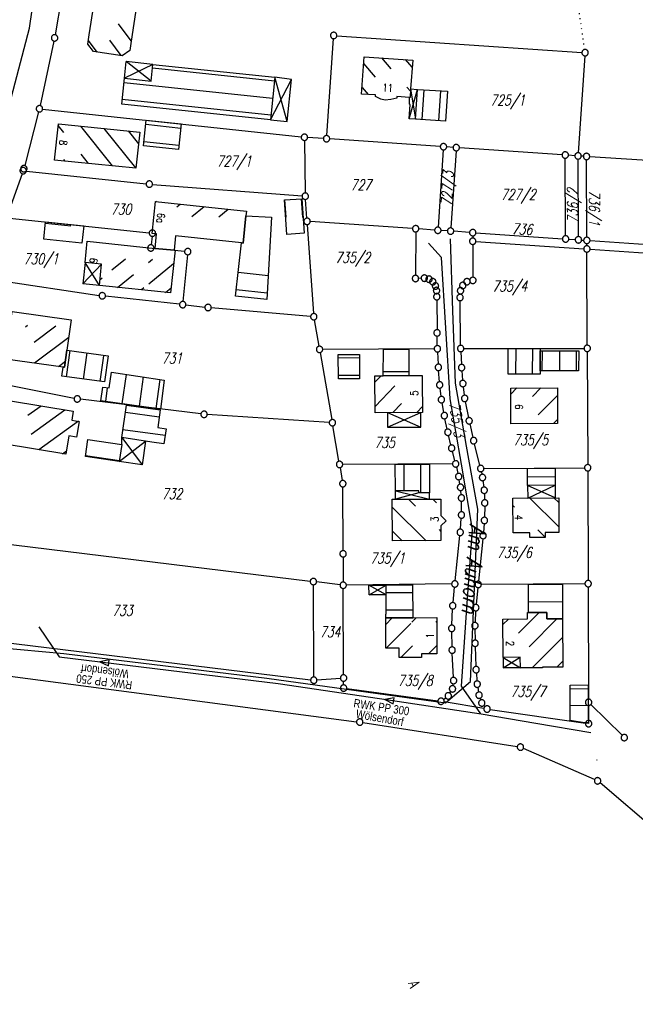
# Model space of a CAD drawing. Extents: x 510526 to 513920, y 467229 to 478797.
# Tile 272 of 467: x 512072 to 512216, y 474108 to 474339. Entities that reach past the tile are written whole.
import ezdxf
from ezdxf.enums import TextEntityAlignment as Align

# ---------------------------------------------------------------- set-up
doc = ezdxf.new("R2010")
doc.units = 0
doc.header["$LTSCALE"] = 10
doc.header["$MEASUREMENT"] = 0
doc.linetypes.add('LT00', pattern=[0])
doc.linetypes.add('PUNKTX2_STR', pattern=[0.6, 0.1, -0.5])
doc.layers.get('0').update_dxf_attribs({"linetype": 'LT00'})
for name, color, linetype in [('ABWASSERLTG', 24, 'LT00'), ('ABWASSERLTG_FLIEßPF', 26, 'Continuous'), ('ABWASSERLTG_TEXT', 26, 'Continuous'), ('DFK_BEB_SCHR', 254, 'LT00'), ('DFK_BEBAUUNG', 250, 'LT00'), ('DFK_BES-NAME', 255, 'LT00'), ('DFK_FLUR_NR', 250, 'LT00'), ('DFK_GZPKT', 250, 'LT00'), ('DFK_KATASTER', 250, 'LT00'), ('DFK_NUTZUNGSGRENZE', 70, 'PUNKTX2_STR'), ('DFK_TOPO-SYM', 252, 'LT00')]:
    doc.layers.add(name, color=color, linetype=linetype)
doc.styles.get("Standard").update_dxf_attribs({"font": 'romans.shx'})
doc.styles.add('Versorgungsltg', font='ARIAL.TTF', dxfattribs={"width": 0.8, "height": 2})

# ---------------------------------------------------------------- blocks, each defined once
blk = doc.blocks.new('SYMB7301')
at = {"color": 0, "linetype": 'ByBlock'}
for p, q in [((-0.128693, 0), (0, 0.128693)), ((0, -0.128693), (-0.128693, 0)), ((0, 0.128693), (0.128693, 0)), ((0.128693, 0), (0, -0.128693)), ((0.000059, -0.009738), (0.000059, 0.009897)), ((-0.00901, -0.004339), (-0.002225, -0.009749))]:
    blk.add_line(p, q, dxfattribs=at)
for points in [[(-0.002225, 0.009749), (-0.00901, 0.004339), (-0.00901, -0.004339)], [(0.01, 0), (0.006235, 0.007818), (-0.002225, 0.009749)], [(-0.002225, -0.009749), (0.006235, -0.007818), (0.01, 0)]]:
    blk.add_lwpolyline(points, dxfattribs=at)
blk = doc.blocks.new('SYMB7010')
at = {"color": 0, "linetype": 'ByBlock'}
for points in [[(-0.031408, 0.499213), (-0.093728, 0.49134), (-0.15457, 0.475719), (-0.212975, 0.452595), (-0.268021, 0.422333), (-0.31884, 0.385411), (-0.36463, 0.342411), (-0.40467, 0.29401), (-0.438329, 0.240973), (-0.465074, 0.184136), (-0.484486, 0.124395), (-0.496256, 0.062692), (-0.5002, 0)], [(-0.5002, 0), (-0.496256, -0.062692), (-0.484486, -0.124395), (-0.465075, -0.184136), (-0.438329, -0.240973), (-0.404671, -0.29401), (-0.36463, -0.342411), (-0.31884, -0.385411), (-0.268021, -0.422333), (-0.212975, -0.452595), (-0.154571, -0.475719), (-0.093728, -0.49134), (-0.031408, -0.499213), (0.031408, -0.499213)], [(0.5002, 0), (0.496256, 0.062692), (0.484485, 0.124395), (0.465074, 0.184136), (0.438329, 0.240973), (0.40467, 0.29401), (0.36463, 0.342411), (0.31884, 0.385411), (0.268021, 0.422333), (0.212975, 0.452595), (0.15457, 0.475719), (0.093728, 0.49134), (0.031408, 0.499213), (-0.031408, 0.499213)], [(0.031408, -0.499213), (0.093728, -0.491341), (0.15457, -0.475719), (0.212975, -0.452595), (0.268021, -0.422333), (0.31884, -0.385411), (0.36463, -0.342411), (0.404671, -0.294011), (0.438329, -0.240974), (0.465075, -0.184136), (0.484486, -0.124395), (0.496256, -0.062692), (0.500201, 0)]]:
    blk.add_lwpolyline(points, dxfattribs=at)
blk = doc.blocks.new('ABWASSER-FLIEßPF')
at = {"layer": 'ABWASSERLTG_FLIEßPF'}
for p, q in [((0, 0), (-0.211, 0.07)), ((-0.211, 0.07), (-0.211, -0.07)), ((-0.211, -0.07), (0, 0))]:
    blk.add_line(p, q, dxfattribs=at)

msp = doc.modelspace()

# ---------------------------------------------------------------- linework, layer by layer
at = {"layer": 'ABWASSERLTG', "flags": 128}
for points in [[(511788.77, 473850.36), (511795.12, 473848.8), (511800.7, 473847.72), (511812.89, 473880.16), (511825.09, 473912.59), (511832.7, 473933.76), (511840.31, 473954.94), (511842.36, 473957.03), (511892.71, 473942.27), (511910.86, 473941.16), (511937.09, 473995.8), (511960.28, 474051.48), (511984.84, 474104.38), (512027.21, 474194.74), (512045.26, 474244.7), (512065.26, 474304.34), (512073.85, 474336.54), (512080.16, 474380.11), (512081.47, 474397.61), (512086.74, 474427.19), (512088.43, 474436.61), (512095.91, 474473.89), (512111.42, 474514.33), (512126.02, 474552.38), (512126.05, 474554.94), (512125.33, 474565.62), (512116, 474568.59), (512100.93, 474571.65), (512065.78, 474578.83), (512044.83, 474582.4), (512033.95, 474584.24), (512026.53, 474577.22)], [(512027.21, 474194.74), (512039.24, 474193.77), (512051.26, 474192.8), (512066.57, 474191.37), (512081.88, 474189.95), (512105.7, 474187.03), (512129.53, 474184.11), (512150.45, 474181.23), (512171.38, 474178.35), (512177.27, 474183.35), (512178.12, 474203.55), (512178.98, 474223.74), (512176.38, 474238.54), (512173.78, 474253.33), (512173.17, 474270.27), (512172.56, 474287.2)], [(512179.73, 474175.81), (512175.14, 474182.28), (512176.45, 474200.64), (512177.75, 474218.99), (512175.14, 474234.31), (512172.52, 474249.62), (512171.51, 474266.22), (512170.49, 474282.81), (512167.41, 474286.18)], [(512076.04, 474196.15), (512080.74, 474189.18), (512106.45, 474186.03), (512132.15, 474182.88), (512155.94, 474179.35), (512179.77, 474175.8), (512192.64, 474173.6), (512205.54, 474171.38)]]:
    msp.add_lwpolyline(points, dxfattribs=at)
at = {"layer": 'DFK_BEB_SCHR'}
for p, q in [((512097.68, 474333.62), (512094.73, 474337.61)), ((512089.71, 474330.95), (512087.67, 474333.71)), ((512092.62, 474333.74), (512095.28, 474330.14)), ((512156.4, 474329.58), (512158.59, 474327.06)), ((512131.28, 474324.15), (512102.64, 474327.17)), ((512155, 474325.1), (512152.24, 474328.26)), ((512163.6, 474327.41), (512162.04, 474329.2)), ((512095.99, 474323.84), (512130.86, 474320.17)), ((512151.85, 474322.62), (512153.25, 474321.01)), ((512162.34, 474322.76), (512163.2, 474321.78)), ((512166.37, 474322.12), (512165.9, 474315.15)), ((512169.89, 474314.87), (512170.36, 474321.86)), ((512130.44, 474316.19), (512095.58, 474319.86)), ((512081.85, 474312.12), (512080.56, 474313.73)), ((512085.77, 474313.62), (512093.25, 474304.29)), ((512109.31, 474313.08), (512101.08, 474313.96)), ((512098.78, 474303.8), (512091.35, 474313.05)), ((512096.93, 474312.49), (512099.39, 474309.42)), ((512100.66, 474309.98), (512108.89, 474309.1)), ((512087.68, 474304.84), (512085.96, 474306.99)), ((512081.83, 474305.74), (512082.12, 474305.39)), ((512103.59, 474295.91), (512103.37, 474295.73)), ((512108.41, 474294.66), (512109.2, 474295.3)), ((512133.68, 474296.32), (512133.96, 474292.23)), ((512137.97, 474292.2), (512137.67, 474296.54)), ((512114.8, 474294.69), (512111.91, 474292.35)), ((512118.23, 474292.32), (512120.41, 474294.09)), ((512077.56, 474290.87), (512083.49, 474290.23)), ((512124.59, 474292.32), (512124.54, 474292.28)), ((512096.35, 474282.44), (512093.15, 474279.83)), ((512101.71, 474281.65), (512102.64, 474282.41)), ((512107.63, 474281.32), (512101.8, 474276.56)), ((512094.48, 474275.76), (512098.2, 474278.79)), ((512129.81, 474278.52), (512122.78, 474279.27)), ((512090.85, 474277.96), (512090.37, 474277.56)), ((512100.67, 474275.64), (512100.11, 474275.18)), ((512105.74, 474274.61), (512107.05, 474275.68)), ((512122.34, 474275.29), (512129.59, 474274.53)), ((512073.38, 474266.82), (512072.86, 474266.43)), ((512074.91, 474262.96), (512079.98, 474266.78)), ((512083.03, 474264.07), (512075, 474258.03)), ((512082.48, 474254.84), (512083.33, 474261)), ((512087.29, 474260.46), (512086.44, 474254.29)), ((512187.9, 474261.46), (512187.86, 474255.42)), ((512191.86, 474255.41), (512191.9, 474261.45)), ((512194.13, 474256.2), (512194.17, 474260.91)), ((512198.17, 474260.92), (512198.13, 474256.21)), ((512202.13, 474256.21), (512202.17, 474260.93)), ((512080.61, 474257.24), (512082.25, 474258.48)), ((512090.4, 474253.74), (512091.23, 474259.72)), ((512151.22, 474259.23), (512146.25, 474259.18)), ((512156.81, 474256.05), (512162.82, 474256.08)), ((512095.57, 474248.48), (512096.55, 474255.36)), ((512100.51, 474254.77), (512099.54, 474247.94)), ((512103.5, 474247.41), (512104.47, 474254.19)), ((512146.32, 474255.18), (512151.26, 474255.23)), ((512156.31, 474255.06), (512154.83, 474253.55)), ((512161.89, 474255.04), (512161.94, 474255.1)), ((512092.07, 474252.25), (512091.61, 474249.01)), ((512154.88, 474247.89), (512159.57, 474252.68)), ((512188.13, 474252.19), (512186.73, 474250.77)), ((512191.81, 474250.21), (512193.79, 474252.21)), ((512197.68, 474250.46), (512193.15, 474245.89)), ((512076.54, 474247.96), (512073.43, 474245.73)), ((512074.24, 474241.39), (512082.12, 474247.04)), ((512104.27, 474245.32), (512096.32, 474246.42)), ((512161.13, 474248.55), (512159.05, 474246.42)), ((512164.69, 474246.47), (512166.01, 474247.82)), ((512085.28, 474244.39), (512075.97, 474237.71)), ((512196.75, 474243.84), (512197.72, 474244.82)), ((512095.74, 474242.46), (512105.65, 474241.1)), ((512191.16, 474243.87), (512191.1, 474243.81)), ((512081.55, 474236.79), (512082.46, 474237.44)), ((512086.96, 474236.37), (512094.93, 474235.19)), ((512161.64, 474234.32), (512161.65, 474228.1)), ((512165.66, 474227.6), (512165.64, 474234.34)), ((512197.15, 474231.34), (512190.68, 474231.29)), ((512162.76, 474226.11), (512164.39, 474224.48)), ((512169.28, 474225.26), (512168.42, 474226.12)), ((512191.22, 474226.37), (512198.03, 474219.67)), ((512197.98, 474225.33), (512196.87, 474226.42)), ((512166.87, 474216.37), (512158.94, 474224.26)), ((512187.63, 474224.28), (512187.23, 474224.67)), ((512169.9, 474219), (512170.33, 474218.57)), ((512194.8, 474217.24), (512193.08, 474218.93)), ((512158.96, 474218.6), (512161.22, 474216.35)), ((512198.84, 474206.13), (512190.86, 474206.04)), ((512163.71, 474204.19), (512157.48, 474204.19)), ((512157.51, 474200.19), (512163.74, 474200.19)), ((512190.88, 474202.04), (512198.87, 474202.13)), ((512158.94, 474198.3), (512157.41, 474196.75)), ((512163.52, 474197.24), (512164.57, 474198.31)), ((512186.19, 474198), (512184.9, 474196.7)), ((512188.55, 474194.7), (512193.36, 474199.55)), ((512197.54, 474198.08), (512191.04, 474191.53)), ((512198.89, 474198.13), (512195.21, 474198.09)), ((512157.53, 474191.19), (512163.27, 474196.99)), ((512169.37, 474197.47), (512169.15, 474197.24)), ((512191.75, 474186.56), (512198.91, 474193.79)), ((512163.66, 474191.7), (512160.95, 474188.96)), ((512167.45, 474189.84), (512169.29, 474191.7)), ((512198.94, 474188.14), (512197.53, 474186.71)), ((512200.66, 474181.67), (512204.92, 474181.75)), ((512204.95, 474177.75), (512200.65, 474177.67)), ((512203.77, 474173.73), (512204.97, 474173.75))]:
    msp.add_line(p, q, dxfattribs=at)
at = {"layer": 'DFK_BEBAUUNG'}
for p, q in [((512096.09, 474324.83), (512096.5, 474328.75)), ((512102.74, 474328.09), (512096.09, 474324.83)), ((512102.33, 474324.16), (512096.5, 474328.75)), ((512102.74, 474328.09), (512096.5, 474328.75)), ((512134.26, 474314.7), (512131.37, 474325.05)), ((512135.3, 474324.55), (512131.37, 474325.05)), ((512130.33, 474315.11), (512135.3, 474324.55)), ((512134.26, 474314.7), (512135.3, 474324.55)), ((512162.9, 474315.34), (512164.86, 474322.22)), ((512162.99, 474318.74), (512162.98, 474320.34)), ((512163.24, 474322.35), (512164.4, 474315.25)), ((512163.24, 474322.35), (512164.86, 474322.22)), ((512162.9, 474315.34), (512163.13, 474318.71)), ((512163.13, 474318.71), (512162.99, 474318.74)), ((512130.33, 474315.11), (512134.26, 474314.7)), ((512164.4, 474315.25), (512162.9, 474315.34)), ((512086.86, 474281.59), (512086.37, 474276.58)), ((512090.73, 474281.21), (512086.37, 474276.58)), ((512090.23, 474276.19), (512086.86, 474281.59)), ((512090.23, 474276.19), (512086.37, 474276.58)), ((512157.78, 474242.99), (512165.65, 474246.48)), ((512157.84, 474246.41), (512157.78, 474242.99)), ((512157.84, 474246.41), (512165.61, 474243.04)), ((512165.61, 474243.04), (512165.65, 474246.48)), ((512157.78, 474242.99), (512165.61, 474243.04)), ((512094.89, 474234.95), (512101.07, 474239.75)), ((512095.48, 474238.94), (512095.46, 474240.56)), ((512095.46, 474240.56), (512100.28, 474234.16)), ((512101.07, 474239.75), (512100.28, 474234.16)), ((512100.28, 474234.16), (512094.89, 474234.95)), ((512159.67, 474226.1), (512159.7, 474228.1)), ((512159.7, 474228.1), (512167.66, 474226.1)), ((512197.18, 474226.43), (512190.69, 474229.36)), ((512190.69, 474229.36), (512190.71, 474226.36)), ((512190.71, 474226.36), (512197.16, 474229.41)), ((512197.16, 474229.41), (512197.18, 474226.43)), ((512165.18, 474227.6), (512159.67, 474226.1)), ((512167.66, 474226.1), (512167.65, 474227.62)), ((512153.44, 474205.93), (512157.46, 474205.97)), ((512157.48, 474203.71), (512153.44, 474205.93)), ((512153.49, 474203.67), (512153.44, 474205.93)), ((512153.49, 474203.67), (512157.46, 474205.97)), ((512157.48, 474203.71), (512153.49, 474203.67)), ((512184.96, 474189.02), (512188.98, 474186.55)), ((512184.96, 474189.02), (512184.98, 474186.53)), ((512184.98, 474186.53), (512188.95, 474189.05)), ((512188.98, 474186.55), (512184.98, 474186.53))]:
    msp.add_line(p, q, dxfattribs=at)
for points in [[(512087.85, 474335.01, 0), (512089.74, 474347.53, 0), (512099.54, 474346.06, 0), (512097.67, 474333.54, 0), (512097.32, 474331.35, 0), (512095.59, 474330.09, 0), (512088.81, 474331.08, 0), (512087.54, 474332.8, 0), (512087.85, 474335.01, 0)], [(512151.75, 474321.11, 0), (512152.35, 474329.86, 0), (512163.72, 474329.08, 0), (512163.24, 474322.35, 0), (512163.1, 474320.33, 0), (512162.98, 474320.34, 0), (512160.02, 474320.55, 0), (512159.97, 474320.18, 0), (512158.59, 474319.81, 0), (512157.3, 474319.72, 0), (512156.26, 474319.96, 0), (512154.97, 474320.55, 0), (512154.98, 474320.9, 0), (512151.75, 474321.11, 0)], [(512130.33, 474315.11, 0), (512095.47, 474318.78, 0), (512096.09, 474324.83, 0), (512102.33, 474324.16, 0), (512102.74, 474328.09, 0), (512131.37, 474325.05, 0), (512130.33, 474315.11, 0)], [(512171.85, 474321.76, 0), (512171.38, 474314.77, 0), (512164.4, 474315.25, 0), (512164.86, 474322.22, 0), (512171.85, 474321.76, 0)], [(512099.7, 474312.21, 0), (512098.77, 474303.75, 0), (512079.67, 474305.63, 0), (512080.6, 474314.14, 0), (512099.7, 474312.21, 0)], [(512101.19, 474314.98, 0), (512109.42, 474314.1, 0), (512108.78, 474308.1, 0), (512100.55, 474308.98, 0), (512101.19, 474314.98, 0)], [(512123.92, 474286.18, 0), (512123.54, 474286.22, 0), (512108.05, 474287.9, 0), (512107.75, 474284.5, 0), (512103.28, 474284.94, 0), (512103.62, 474288.35, 0), (512102.63, 474288.45, 0), (512103.39, 474295.93, 0), (512124.71, 474293.62, 0), (512124.61, 474292.55, 0), (512123.92, 474286.18, 0)], [(512137.71, 474296.54, 0), (512138.27, 474288.47, 0), (512134.22, 474288.19, 0), (512133.66, 474296.32, 0), (512137.71, 474296.54, 0)], [(512123.54, 474286.22, 0), (512123.92, 474286.18, 0), (512124.61, 474292.55, 0), (512130.57, 474292.22, 0), (512129.5, 474272.91, 0), (512122.17, 474273.75, 0), (512123.54, 474286.22, 0)], [(512077.59, 474291.14, 0), (512086.53, 474290.18, 0), (512086.09, 474286.15, 0), (512077.19, 474287.12, 0), (512077.59, 474291.14, 0)], [(512106.93, 474274.49, 0), (512090.23, 474276.19, 0), (512090.73, 474281.21, 0), (512086.86, 474281.59, 0), (512087.35, 474286.62, 0), (512103.28, 474284.94, 0), (512107.75, 474284.5, 0), (512107.96, 474284.48, 0), (512106.93, 474274.49, 0)], [(512069.76, 474270.12, 0), (512083.6, 474268.17, 0), (512082.61, 474261.1, 0), (512082.05, 474257.04, 0), (512081.69, 474257.09, 0), (512068.18, 474258.98, 0), (512069.76, 474270.12, 0)], [(512082.05, 474257.04, 0), (512082.61, 474261.1, 0), (512092.31, 474259.77, 0), (512091.42, 474253.6, 0), (512081.39, 474254.99, 0), (512081.69, 474257.09, 0), (512082.05, 474257.04, 0)], [(512162.82, 474255.1, 0), (512156.81, 474255.07, 0), (512156.84, 474261.29, 0), (512162.85, 474261.32, 0), (512162.82, 474255.1, 0)], [(512186.1, 474255.42, 0), (512186.14, 474261.46, 0), (512193.66, 474261.45, 0), (512193.64, 474260.91, 0), (512193.6, 474256.2, 0), (512193.61, 474255.41, 0), (512186.1, 474255.42, 0)], [(512193.6, 474256.2, 0), (512193.64, 474260.91, 0), (512202.7, 474260.93, 0), (512202.66, 474256.21, 0), (512193.6, 474256.2, 0)], [(512151.27, 474254.37, 0), (512146.34, 474254.32, 0), (512146.23, 474260.05, 0), (512151.21, 474260.04, 0), (512151.27, 474254.37, 0)], [(512090.53, 474249.16, 0), (512090.99, 474252.39, 0), (512092.5, 474252.2, 0), (512093.02, 474255.88, 0), (512105.42, 474254.05, 0), (512104.58, 474247.26, 0), (512090.53, 474249.16, 0)], [(512154.82, 474255.05, 0), (512156.81, 474255.07, 0), (512162.82, 474255.1, 0), (512165.96, 474255.1, 0), (512165.97, 474253.85, 0), (512166.02, 474246.48, 0), (512154.89, 474246.39, 0), (512154.82, 474255.05, 0)], [(512186.72, 474252.18, 0), (512197.67, 474252.23, 0), (512197.73, 474243.84, 0), (512186.76, 474243.79, 0), (512186.72, 474252.18, 0)], [(512069.35, 474249.15, 0), (512084.08, 474246.72, 0), (512083.72, 474244.65, 0), (512085.45, 474244.36, 0), (512084.83, 474240.66, 0), (512083.07, 474240.94, 0), (512082.32, 474236.66, 0), (512067.66, 474239.09, 0), (512069.35, 474249.15, 0)], [(512096.58, 474248.18, 0), (512104.51, 474247.09, 0), (512103.95, 474242.89, 0), (512105.88, 474242.62, 0), (512105.34, 474239.11, 0), (512102.54, 474239.52, 0), (512095.46, 474240.56, 0), (512096.58, 474248.18, 0)], [(512087.48, 474240.13, 0), (512095.48, 474238.94, 0), (512094.89, 474234.95, 0), (512086.93, 474236.12, 0), (512087.48, 474240.13, 0)], [(512167.63, 474234.35, 0), (512167.65, 474227.62, 0), (512165.18, 474227.6, 0), (512165.18, 474228.1, 0), (512159.7, 474228.1, 0), (512159.63, 474234.31, 0), (512167.63, 474234.35, 0)], [(512197.16, 474229.41, 0), (512190.69, 474229.36, 0), (512190.66, 474233.34, 0), (512197.14, 474233.38, 0), (512197.16, 474229.41, 0)], [(512170.3, 474226.12, 0), (512170.31, 474222.27, 0), (512171.54, 474221.07, 0), (512170.33, 474219.86, 0), (512170.33, 474216.39, 0), (512158.97, 474216.34, 0), (512158.93, 474226.1, 0), (512170.3, 474226.12, 0)], [(512197.97, 474226.43, 0), (512198.04, 474218.32, 0), (512194.79, 474218.29, 0), (512194.8, 474217.17, 0), (512191.18, 474217.14, 0), (512191.17, 474218.26, 0), (512187.29, 474218.22, 0), (512187.22, 474226.33, 0), (512197.97, 474226.43, 0)], [(512163.76, 474198.3, 0), (512157.41, 474198.3, 0), (512157.4, 474199.16, 0), (512157.52, 474199.16, 0), (512157.46, 474205.97, 0), (512163.69, 474206.02, 0), (512163.76, 474198.3, 0)], [(512195.2, 474199.57, 0), (512190.9, 474199.52, 0), (512190.86, 474206.17, 0), (512198.84, 474206.22, 0), (512198.89, 474198.09, 0), (512195.21, 474198.07, 0), (512195.2, 474199.57, 0)], [(512169.37, 474189.85, 0), (512165.76, 474189.83, 0), (512165.76, 474188.96, 0), (512160.51, 474188.96, 0), (512160.51, 474191.19, 0), (512157.41, 474191.19, 0), (512157.41, 474198.3, 0), (512163.76, 474198.3, 0), (512169.37, 474198.35, 0), (512169.37, 474189.85, 0)], [(512198.95, 474186.72, 0), (512194.21, 474186.7, 0), (512194.21, 474186.57, 0), (512188.98, 474186.55, 0), (512188.95, 474189.05, 0), (512184.96, 474189.02, 0), (512184.89, 474198, 0), (512190.64, 474198.02, 0), (512190.65, 474199.53, 0), (512190.9, 474199.52, 0), (512195.2, 474199.57, 0), (512195.21, 474198.07, 0), (512198.89, 474198.09, 0), (512198.95, 474186.72, 0)], [(512200.66, 474182.49, 0), (512204.92, 474182.57, 0), (512204.97, 474173.54, 0), (512200.65, 474174.21, 0), (512200.66, 474182.49, 0)]]:
    msp.add_polyline3d(points, dxfattribs=at)
at = {"layer": 'DFK_KATASTER'}
for p, q in [((512082.3, 474349.87), (512079.83, 474335.03)), ((512143.56, 474311.39), (512145.13, 474334.11)), ((512145.93, 474334.81), (512203.42, 474330.87)), ((512079.55, 474333.56), (512076.31, 474318.4)), ((512204.12, 474330.07), (512202.57, 474307.37)), ((512075.96, 474316.94), (512072.69, 474304.35)), ((512076.9, 474317.59), (512137.57, 474311.07)), ((512138.33, 474310.24), (512138.51, 474297.92)), ((512142.76, 474310.69), (512139.07, 474310.94)), ((512170.2, 474308.82), (512144.26, 474310.59)), ((512173.19, 474308.61), (512171.7, 474308.72)), ((512170.9, 474308.02), (512169.67, 474289.93)), ((512173.89, 474307.81), (512172.66, 474289.73)), ((512198.77, 474306.87), (512174.69, 474308.51)), ((512201.77, 474306.67), (512200.27, 474306.77)), ((512203.76, 474306.53), (512203.27, 474306.57)), ((512263.16, 474302.49), (512205.26, 474306.43)), ((512199.6, 474287.89), (512199.52, 474306.07)), ((512202.6, 474287.69), (512202.52, 474305.87)), ((512204.58, 474287.55), (512204.51, 474305.73)), ((512072.08, 474302.44), (512068.64, 474292.77)), ((512073.08, 474303.07), (512101.18, 474300.08)), ((512102.68, 474299.94), (512137.77, 474297.23)), ((512138.89, 474292.02), (512138.57, 474296.42)), ((512069.14, 474291.98), (512101.89, 474288.59)), ((512138.99, 474290.52), (512140.47, 474269.65)), ((512163.67, 474289.59), (512139.69, 474291.22)), ((512164.42, 474288.79), (512164.37, 474278.62)), ((512168.87, 474289.23), (512165.17, 474289.49)), ((512171.86, 474289.03), (512170.37, 474289.13)), ((512177.06, 474288.67), (512173.36, 474288.93)), ((512178.56, 474288.57), (512198.85, 474287.19)), ((512102.56, 474287.76), (512102.36, 474285.79)), ((512177.81, 474287.87), (512177.8, 474287.36)), ((512177.8, 474285.86), (512177.85, 474278.17)), ((512178.55, 474286.56), (512203.84, 474284.85)), ((512200.35, 474287.09), (512201.85, 474286.99)), ((512203.35, 474286.89), (512203.83, 474286.85)), ((512204.59, 474285.55), (512204.58, 474286.05)), ((512205.33, 474286.75), (512265.72, 474282.67)), ((512103.03, 474284.97), (512110.2, 474284.25)), ((512110.88, 474283.43), (512109.83, 474272.49)), ((512204.68, 474262.23), (512204.59, 474284.05)), ((512205.34, 474284.75), (512266.02, 474280.65)), ((512064.11, 474277.81), (512090.15, 474273.92)), ((512165.71, 474277.92), (512165.12, 474277.9)), ((512174.88, 474274.16), (512174.89, 474274.25)), ((512109.01, 474271.82), (512091.64, 474273.73)), ((512169.39, 474272.84), (512169.43, 474265.87)), ((512174.97, 474262.2), (512174.84, 474272.66)), ((512110.51, 474271.66), (512114.96, 474271.15)), ((512139.77, 474268.97), (512116.46, 474271)), ((512141.74, 474261.98), (512140.65, 474268.16)), ((512169.5, 474262.13), (512169.46, 474264.37)), ((512142, 474260.5), (512144.76, 474244.78)), ((512168.77, 474261.38), (512142.62, 474261.24)), ((512169.56, 474260.63), (512169.71, 474257.79)), ((512175.02, 474260.7), (512175.16, 474257.72)), ((512175.73, 474261.45), (512203.93, 474261.48)), ((512204.68, 474260.73), (512204.78, 474234.23)), ((512170, 474253.66), (512169.8, 474256.29)), ((512175.26, 474256.22), (512175.44, 474253.99)), ((512056.84, 474255.24), (512084.29, 474249.78)), ((512170.37, 474250.2), (512170.14, 474252.17)), ((512175.59, 474252.5), (512175.83, 474250.49)), ((512114.03, 474246.11), (512085.77, 474249.54)), ((512171.01, 474246.46), (512170.6, 474248.72)), ((512176.07, 474249.01), (512176.82, 474245.23)), ((512144.14, 474244.09), (512115.52, 474245.97)), ((512171.82, 474242.55), (512171.3, 474244.99)), ((512146.43, 474235), (512145.02, 474243.3)), ((512177.14, 474243.76), (512177.85, 474240.57)), ((512172.69, 474238.81), (512172.14, 474241.09)), ((512173.62, 474235.13), (512173.05, 474237.35)), ((512179.5, 474234.04), (512178.2, 474239.11)), ((512146.69, 474233.52), (512147.2, 474230.49)), ((512173.06, 474234.4), (512147.31, 474234.26)), ((512173.98, 474233.67), (512174.35, 474232.16)), ((512179.83, 474232.57), (512179.95, 474231.94)), ((512180.43, 474233.32), (512204.03, 474233.47)), ((512204.78, 474232.73), (512204.89, 474207.06)), ((512174.82, 474229.64), (512174.64, 474230.69)), ((512180.2, 474230.46), (512180.4, 474228.96)), ((512147.39, 474214.05), (512147.33, 474229)), ((512175.09, 474227.15), (512175.01, 474228.15)), ((512175.16, 474223.16), (512175.16, 474225.65)), ((512180.53, 474227.47), (512180.6, 474225.99)), ((512180.61, 474224.49), (512180.56, 474221.88)), ((512174.92, 474219.09), (512175.11, 474221.66)), ((512180.48, 474220.38), (512180.3, 474218.33)), ((512047.15, 474218.23), (512139.68, 474206.89)), ((512173.69, 474206.99), (512174.79, 474217.59)), ((512180.16, 474216.83), (512179.16, 474206.87)), ((512147.39, 474212.55), (512147.42, 474206.69)), ((512140.52, 474184.42), (512140.42, 474206.05)), ((512146.68, 474206.03), (512141.16, 474206.71)), ((512147.51, 474184.93), (512147.42, 474205.19)), ((512172.86, 474206.23), (512148.17, 474205.95)), ((512173.18, 474201.87), (512173.54, 474205.49)), ((512179, 474205.37), (512178.61, 474201.43)), ((512204.14, 474206.3), (512179.83, 474206.13)), ((512204.89, 474205.56), (512204.99, 474179.24)), ((512172.91, 474196.58), (512173.08, 474200.37)), ((512178.49, 474199.93), (512178.36, 474197.2)), ((512178.33, 474195.7), (512178.36, 474193.08)), ((512054.85, 474194.17), (512139.78, 474183.76)), ((512172.96, 474191.47), (512172.89, 474195.08)), ((512178.4, 474191.58), (512178.57, 474186.89)), ((512173.27, 474184.33), (512173.01, 474189.97)), ((512053.88, 474186.62), (512150.56, 474173.94)), ((512141.27, 474183.72), (512146.76, 474184.13)), ((512178.66, 474185.39), (512178.8, 474183.49)), ((512147.52, 474182.56), (512147.51, 474183.43)), ((512148.26, 474181.71), (512169.62, 474178.83)), ((512173.16, 474182.38), (512173.21, 474182.84)), ((512178.98, 474182), (512179.17, 474180.9)), ((512170.96, 474179.17), (512171.47, 474179.55)), ((512172.46, 474180.63), (512172.67, 474181)), ((512179.54, 474179.45), (512179.68, 474179.04)), ((512180.43, 474177.03), (512171.1, 474178.61)), ((512180.68, 474177.48), (512180.42, 474177.77)), ((512205, 474174.23), (512204.99, 474177.74)), ((512212.84, 474170.74), (512205.52, 474177.96)), ((512181.91, 474176.8), (512204.26, 474173.59)), ((512152.04, 474173.72), (512188.26, 474168.09)), ((512206.41, 474160.37), (512189.69, 474167.67)), ((512222.4, 474146.99), (512207.67, 474159.58))]:
    msp.add_line(p, q, dxfattribs=at)
at = {"layer": 'DFK_NUTZUNGSGRENZE', "ltscale": 0.2}
msp.add_line((512204.06, 474331.56), (512199.43, 474364.11), dxfattribs=at)

# ---------------------------------------------------------------- block references
at = {"layer": 'ABWASSERLTG_FLIEßPF', "yscale": 10, "zscale": 10}
for p, xscale, rotation in [((512090.35, 474188.01), 9.999999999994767, 173.0138559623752), ((512157.17, 474179.16), 10.00000000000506, 170.5247353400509)]:
    msp.add_blockref('ABWASSER-FLIEßPF', p, dxfattribs=dict(at, xscale=xscale, rotation=rotation))
at = {"layer": 'DFK_GZPKT', "xscale": 1.499999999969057, "yscale": 1.5, "zscale": 1.5, "rotation": 251.2881100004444}
for p in [(512079.71, 474334.29), (512145.18, 474334.86), (512204.17, 474330.82), (512076.15, 474317.67), (512138.32, 474310.99), (512143.51, 474310.64), (512170.95, 474308.77), (512173.94, 474308.56), (512199.52, 474306.82), (512202.52, 474306.62), (512204.51, 474306.48), (512072.33, 474303.15), (512072.5, 474303.62), (512101.93, 474300), (512138.52, 474297.17), (512138.94, 474291.27), (512164.42, 474289.54), (512102.64, 474288.51), (512169.62, 474289.18), (512172.61, 474288.98), (512177.81, 474288.62), (512199.6, 474287.14), (512202.6, 474286.94), (512102.28, 474285.04), (512177.8, 474286.61), (512204.58, 474286.8), (512204.59, 474284.8), (512110.95, 474284.18), (512164.37, 474277.87), (512166.46, 474277.95), (512167.54, 474277.71), (512168.44, 474277.1), (512169.07, 474276.12), (512175.47, 474276.23), (512176.45, 474277.11), (512177.85, 474277.42), (512090.89, 474273.81), (512169.31, 474275.05), (512169.38, 474273.59), (512174.83, 474273.41), (512174.94, 474275), (512109.76, 474271.74), (512115.71, 474271.07), (512140.52, 474268.9), (512169.44, 474265.12), (512141.87, 474261.24), (512169.52, 474261.38), (512174.98, 474261.45), (512204.68, 474261.48), (512169.75, 474257.04), (512175.2, 474256.97), (512170.05, 474252.91), (512175.5, 474253.24), (512085.03, 474249.63), (512170.46, 474249.46), (512175.92, 474249.75), (512114.77, 474246.02), (512171.15, 474245.72), (512144.89, 474244.04), (512176.97, 474244.49), (512171.97, 474241.82), (512178.02, 474239.84), (512172.86, 474238.08), (512146.56, 474234.26), (512173.81, 474234.4), (512179.68, 474233.31), (512204.78, 474233.48), (512147.33, 474229.75), (512174.52, 474231.43), (512180.1, 474231.2), (512174.94, 474228.9), (512180.5, 474228.22), (512175.16, 474226.4), (512180.63, 474225.24), (512175.16, 474222.41), (512180.54, 474221.13), (512174.87, 474218.34), (512180.24, 474217.58), (512147.39, 474213.3), (512140.42, 474206.8), (512173.61, 474206.24), (512179.08, 474206.12), (512204.89, 474206.31), (512147.42, 474205.94), (512173.11, 474201.12), (512178.53, 474200.68), (512172.88, 474195.83), (512178.32, 474196.45), (512178.37, 474192.33), (512172.97, 474190.72), (512178.6, 474186.14), (512140.52, 474183.67), (512147.51, 474184.18), (512173.31, 474183.58), (512147.52, 474181.81), (512173.06, 474181.64), (512178.86, 474182.74), (512170.36, 474178.73), (512172.07, 474179.99), (512179.29, 474180.16), (512204.99, 474178.49), (512179.93, 474178.33), (512181.17, 474176.91), (512151.3, 474173.84), (512205, 474173.48), (512213.37, 474170.21), (512189, 474167.97), (512207.1, 474160.07)]:
    msp.add_blockref('SYMB7010', p, dxfattribs=at)
at = {"layer": 'DFK_TOPO-SYM', "xscale": 0.1, "yscale": 0.1, "zscale": 0.1, "rotation": 359.99968}
msp.add_blockref('SYMB7301', (512206.91, 474164.95), dxfattribs=at)

# ---------------------------------------------------------------- texts
at = {"layer": 'ABWASSERLTG_TEXT', "style": 'Versorgungsltg', "width": 0.8}
for s, rotation, p in [('Wölsendorf', 173, (512091.61, 474186.74)), ('RWK PP 250', 173, (512091.47, 474184.28)), ('RWK PP 300', 351.351, (512156.24, 474176.36)), ('Wölsendorf', 349.9675, (512155.84, 474173.87))]:
    msp.add_text(s, height=2, rotation=rotation, dxfattribs=at).set_placement(p, align=Align.CENTER)
at = {"layer": 'DFK_BEBAUUNG', "width": 0.8}
for s, rotation, p in [('11', -3.9741, (512156.57, 474321.79)), ('8', -96.2372, (512080.9, 474310.41)), ('6a', -95.8002, (512103.83, 474293.32)), ('6', -95.5737, (512088.01, 474282.79)), ('5', -269.6011, (512164.99, 474250.38)), ('6', -89.7272, (512187.74, 474248.39)), ('3', -270.0003, (512169.79, 474220.8)), ('4', -90.0003, (512187.68, 474222.48)), ('1', -270.0003, (512168.67, 474193.5)), ('2', -89.5491, (512185.63, 474192.88))]:
    msp.add_text(s, height=1.8, rotation=rotation, dxfattribs=at).set_placement(p)
at = {"layer": 'DFK_BES-NAME', "oblique": 13.754, "width": 0.75}
msp.add_text('Am Auhorn', height=3.8, rotation=-95.1963, dxfattribs=at).set_placement((512177.12, 474220.39))
at = {"layer": 'DFK_BES-NAME', "width": 0.75}
msp.add_text('A      u      h     o      r      n', height=2.5, rotation=-67.488, dxfattribs=at).set_placement((512162.63, 474112.6))
at = {"layer": 'DFK_FLUR_NR', "oblique": 13.754, "width": 0.75}
for s, rotation, p in [('725/1', -0.0003, (512181.9, 474318.44)), ('727/1', -0.0003, (512117.72, 474304.17)), ('727', -0.0003, (512149.14, 474298.55)), ('727/3', -273.3149, (512172.85, 474294.79)), ('727/2', -0.0003, (512184.37, 474296.32)), ('736/2', -269.4385, (512202.53, 474290.84)), ('736/1', -90.0003, (512205.11, 474298.56)), ('730', -0.0003, (512092.87, 474292.84)), ('736', -2.322, (512186.91, 474288.28)), ('730/1', -0.0003, (512072.42, 474281.2)), ('735/2', -0.0003, (512145.55, 474281.55)), ('735/4', -0.0003, (512182.39, 474274.83)), ('731', -0.0003, (512104.83, 474257.92)), ('735/3', -81.5837, (512172.28, 474248.65)), ('735', -0.0003, (512154.71, 474238.15)), ('735/5', -0.0003, (512187.29, 474238.75)), ('732', -0.0003, (512104.83, 474226.15)), ('735/6', -0.0003, (512183.47, 474212.33)), ('735/1', -0.0003, (512153.7, 474211.06)), ('733', -0.0003, (512093.19, 474198.78)), ('734', -0.0003, (512141.95, 474193.74)), ('735/8', -0.0003, (512160.2, 474182.34)), ('735/7', -0.0003, (512186.67, 474179.77))]:
    msp.add_text(s, height=2.5, rotation=rotation, dxfattribs=at).set_placement(p)

doc.saveas('drawing.dxf')
